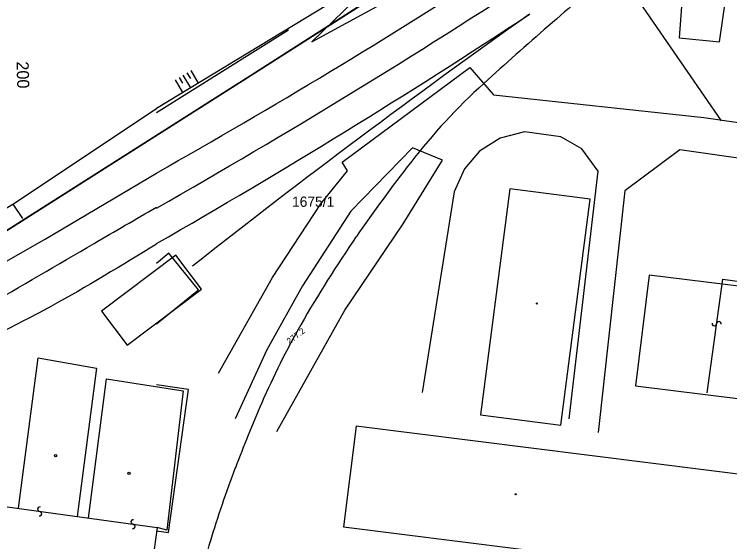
# Model space of a CAD drawing. Extents: x -469926 to -462499, y -1098642 to -1092733.
# Drawn here: x -463423.4 to -463305.5, y -1094184.3 to -1094097.3 of the extents above; entities that cross this region are included whole.
import ezdxf

# ---------------------------------------------------------------- set-up
doc = ezdxf.new("R2010")
doc.units = 0
for name, color, linetype in [('Vrstva 1', 7, 'Continuous'), ('Vrstva 11', 7, 'Continuous'), ('Vrstva 12', 7, 'Continuous'), ('Vrstva 13', 7, 'Continuous'), ('Vrstva 14', 7, 'Continuous'), ('Vrstva 48', 7, 'Continuous'), ('Vrstva 50', 7, 'Continuous'), ('Vrstva 51', 7, 'Continuous'), ('Vrstva 55', 7, 'Continuous'), ('Vrstva 62', 7, 'Continuous'), ('Vrstva 7', 7, 'Continuous')]:
    doc.layers.add(name, color=color, linetype=linetype)

msp = doc.modelspace()

# ---------------------------------------------------------------- linework, layer by layer
at = {"layer": 'Vrstva 1'}
for p, q in [((-463384.44, -1094107.38), (-463304.84, -1094056.41)), ((-463477.59, -1094166.56), (-463384.44, -1094107.38)), ((-463396.8, -1094137), (-463409.06, -1094146.23)), ((-463392.55, -1094142.64), (-463396.8, -1094137)), ((-463309.17, -1094159.72), (-463306.63, -1094140.99)), ((-463306.63, -1094140.99), (-463221.85, -1094152.52)), ((-463404.81, -1094151.87), (-463392.55, -1094142.64)), ((-463409.06, -1094146.23), (-463404.81, -1094151.87)), ((-463422.77, -1094178.76), (-463419.52, -1094153.92)), ((-463419.52, -1094153.92), (-463409.89, -1094155.67)), ((-463409.89, -1094155.67), (-463413.06, -1094180.11)), ((-463411.19, -1094180.38), (-463408.26, -1094157.41)), ((-463408.26, -1094157.41), (-463395.6, -1094159.38)), ((-463395.6, -1094159.38), (-463398.27, -1094182.38)), ((-463462.72, -1094173.2), (-463399.89, -1094181.95)), ((-463399.89, -1094181.95), (-463401.29, -1094192.02)), ((-463398.27, -1094182.38), (-463399.89, -1094181.95))]:
    msp.add_line(p, q, dxfattribs=at)
msp.add_lwpolyline([(-463484.99, -1094172.5), (-463460.18, -1094158.3), (-463441.73, -1094147.7), (-463418.47, -1094134.4), (-463400, -1094123.46)], dxfattribs=at)
for centre, radius, start, end in [((-463948.06, -1093152.33), 1115.1, 299.43851, 302.84828), ((-462900.17, -1094599.42), 663.03, 129.79522, 132.25596), ((-463983.29, -1093104.27), 1179.32, 299.64319, 303.25431), ((-463970.91, -1093137.66), 1149.26, 299.78649, 303.38619), ((-462573.5, -1095177.65), 1323.8, 125.30161, 128.30507), ((-463276.88, -1094184.78), 102.82, 132.256, 142.1563), ((-463153.41, -1094280.7), 259.17, 142.1563, 145.5126), ((-463190.65, -1094255.12), 214, 145.5126, 150.1193), ((-463267.65, -1094210.87), 125.18, 150.1193, 156.715), ((-463124.95, -1094272.29), 280.54, 156.715, 159.0767), ((-463217.06, -1094237.07), 181.93, 159.0767, 163.1296), ((-463246.4, -1094228.17), 151.27, 163.1296, 167.2447)]:
    msp.add_arc(centre, radius, start, end, dxfattribs=at)
for points in [[(-463450.23, -1094158.02), (-463428.41, -1094145.61), (-463410.28, -1094135.06), (-463400, -1094129.09)], [(-463400, -1094135.18), (-463417.39, -1094145.45), (-463435.92, -1094154.46), (-463449.28, -1094159.94)]]:
    msp.add_spline(points, degree=3, dxfattribs=at)
at = {"layer": 'Vrstva 11'}
msp.add_lwpolyline([(-462825.92, -1093810.65), (-462891.33, -1093837.92), (-462920.92, -1093850.65), (-462957.04, -1093869.44), (-463025.15, -1093908.47), (-463025.15, -1093908.47), (-463025.15, -1093908.47), (-463074.5, -1093937.68), (-463080.95, -1093927.76), (-463080.95, -1093927.76), (-463209.62, -1093998.96), (-463213.92, -1093998.96), (-463220.26, -1094002.74), (-463223.3, -1094004.26), (-463224.57, -1094007.3), (-463251.18, -1094022.26), (-463251.18, -1094022.26), (-463304.84, -1094056.41), (-463304.84, -1094056.41), (-463384.44, -1094107.38), (-463477.59, -1094166.56), (-463491.54, -1094172.65), (-463497.62, -1094173.66), (-463534.37, -1094196.99)], dxfattribs=at)
at = {"layer": 'Vrstva 12'}
msp.add_lwpolyline([(-463400, -1094113.45), (-463378.23, -1094099.85)], dxfattribs=at)
at = {"layer": 'Vrstva 13'}
for points in [[(-463389.75, -1094156.48), (-463380.86, -1094140.69), (-463372.89, -1094128.53), (-463368.49, -1094123.07), (-463369.38, -1094121.67), (-463348.35, -1094106.05), (-463344.4, -1094110.54), (-463309.72, -1094114.29), (-463269.34, -1094120.14), (-463222.12, -1094127.39), (-463184.57, -1094132.47)], [(-463331.96, -1094163.99), (-463327.17, -1094123.17), (-463329.87, -1094119.46), (-463333.31, -1094117.5), (-463339.33, -1094116.64), (-463343.34, -1094117.7), (-463346.74, -1094119.87), (-463349.2, -1094122.77), (-463350.91, -1094126.55), (-463356.2, -1094159.66)], [(-463380.15, -1094166.08), (-463368.96, -1094146.1), (-463359.32, -1094131.86), (-463352.82, -1094121.34), (-463357.78, -1094119.31), (-463367.93, -1094129.73), (-463375.92, -1094142.06), (-463381.8, -1094152.61), (-463387, -1094164.01)], [(-463184.84, -1094138.48), (-463227.45, -1094132.77), (-463269.77, -1094125.89), (-463313.72, -1094119.62), (-463322.76, -1094126.39), (-463327.17, -1094166.26)]]:
    msp.add_lwpolyline(points, dxfattribs=at)
at = {"layer": 'Vrstva 14'}
for points in [[(-463346.55, -1094163.35), (-463333.32, -1094165.06), (-463328.5, -1094127.79), (-463341.73, -1094126.08)], [(-463237.73, -1094168.58), (-463235.51, -1094150.52), (-463318.78, -1094140.31), (-463321.02, -1094158.57), (-463297.46, -1094161.46), (-463290.89, -1094162.06)], [(-463301.84, -1094190.29), (-463299.75, -1094173.67), (-463367.09, -1094165.21), (-463369.18, -1094181.82)]]:
    msp.add_lwpolyline(points, close=True, dxfattribs=at)
for points in [[(-463400, -1094148.33), (-463393.07, -1094142.7), (-463397.95, -1094136.7), (-463400, -1094138.37)], [(-463400, -1094182.47), (-463397.99, -1094182.75), (-463394.71, -1094159.15), (-463400, -1094158.42)]]:
    msp.add_lwpolyline(points, dxfattribs=at)
for centre in [(-463416.63, -1094170.09), (-463404.52, -1094173)]:
    msp.add_circle(centre, 0.175, dxfattribs=at)
at = {"layer": 'Vrstva 48'}
for p, q in [((-463394.35, -1094106.56), (-463393.11, -1094108.61)), ((-463396.25, -1094107.69), (-463395.69, -1094108.62)), ((-463395.63, -1094107.33), (-463394.4, -1094109.39)), ((-463394.97, -1094106.93), (-463394.41, -1094107.86)), ((-463396.92, -1094108.1), (-463395.68, -1094110.17))]:
    msp.add_line(p, q, dxfattribs=at)
at = {"layer": 'Vrstva 51'}
for centre, radius, start, end in [((-463308, -1094148.29), 0.376, 169.3404, 355.6515), ((-463307.25, -1094148.34), 0.377, 348.6643, 176.3275), ((-463419.22, -1094178.91), 0.376, 79.1304, 265.4415), ((-463419.28, -1094179.66), 0.377, 258.4543, 86.1175), ((-463403.83, -1094181.02), 0.376, 79.1304, 265.4415), ((-463403.89, -1094181.77), 0.377, 258.4543, 86.1175)]:
    msp.add_arc(centre, radius, start, end, dxfattribs=at)
at = {"layer": 'Vrstva 55'}
msp.add_line((-463340.91, -1094065.32), (-463306.88, -1094114.85), dxfattribs=at)
for points in [[(-463306.1, -1094094.55), (-463313.26, -1094093.72), (-463313.82, -1094101.17), (-463307.14, -1094101.83)], [(-463346.55, -1094163.35), (-463333.32, -1094165.06), (-463328.5, -1094127.79), (-463341.73, -1094126.08)], [(-463237.73, -1094168.58), (-463235.51, -1094150.52), (-463318.78, -1094140.31), (-463321.02, -1094158.57), (-463297.46, -1094161.46), (-463290.89, -1094162.06)], [(-463301.84, -1094190.29), (-463299.75, -1094173.67), (-463367.09, -1094165.21), (-463369.18, -1094181.82)]]:
    msp.add_lwpolyline(points, close=True, dxfattribs=at)
for points in [[(-463389.75, -1094156.48), (-463380.86, -1094140.69), (-463372.89, -1094128.53), (-463368.49, -1094123.07), (-463369.38, -1094121.67), (-463348.35, -1094106.05), (-463344.4, -1094110.54), (-463309.72, -1094114.29), (-463269.34, -1094120.14), (-463222.12, -1094127.39), (-463184.57, -1094132.47)], [(-463542.53, -1094203.89), (-463529.78, -1094194.9), (-463512.22, -1094182.96), (-463486.95, -1094166.22), (-463475.58, -1094161.63), (-463450.9, -1094146.76), (-463431.41, -1094133.31), (-463428.39, -1094131.38), (-463423.68, -1094128.57), (-463400, -1094112.79)], [(-463331.96, -1094163.99), (-463327.17, -1094123.17), (-463329.87, -1094119.46), (-463333.31, -1094117.5), (-463339.33, -1094116.64), (-463343.34, -1094117.7), (-463346.74, -1094119.87), (-463349.2, -1094122.77), (-463350.91, -1094126.55), (-463356.2, -1094159.66)], [(-463184.84, -1094138.48), (-463227.45, -1094132.77), (-463269.77, -1094125.89), (-463313.72, -1094119.62), (-463322.76, -1094126.39), (-463327.17, -1094166.26)], [(-463400, -1094148.33), (-463393.07, -1094142.7), (-463397.95, -1094136.7), (-463400, -1094138.36)], [(-463400, -1094182.47), (-463397.99, -1094182.75), (-463394.71, -1094159.15), (-463400, -1094158.42)]]:
    msp.add_lwpolyline(points, dxfattribs=at)
for centre in [(-463337.27, -1094144.98), (-463340.76, -1094176.45)]:
    msp.add_circle(centre, 0.0873, dxfattribs=at)
for centre, radius, start, end in [((-463948.06, -1093152.33), 1115.1, 299.43851, 302.84828), ((-462900.17, -1094599.42), 663.03, 129.79522, 132.25596), ((-463983.29, -1093104.27), 1179.32, 299.64336, 303.25431), ((-463970.91, -1093137.66), 1149.26, 299.78649, 303.38619), ((-463276.88, -1094184.78), 102.82, 132.256, 142.1563), ((-463153.41, -1094280.7), 259.17, 142.1563, 145.5126), ((-463983.29, -1093104.27), 1179.32, 299.64319, 299.64336), ((-463190.65, -1094255.12), 214, 145.5126, 150.1193), ((-463267.65, -1094210.87), 125.18, 150.1193, 156.715), ((-463124.95, -1094272.29), 280.54, 156.715, 159.0767), ((-463217.06, -1094237.07), 181.93, 159.0767, 163.1296), ((-463246.4, -1094228.17), 151.27, 163.1296, 167.2447)]:
    msp.add_arc(centre, radius, start, end, dxfattribs=at)
at = {"layer": 'Vrstva 62'}
msp.add_line((-463423.68, -1094128.57), (-463422.08, -1094130.95), dxfattribs=at)
for points in [[(-463341.88, -1094067.24), (-463342.72, -1094072.73), (-463345.84, -1094076.64), (-463350.53, -1094081.44), (-463371.68, -1094095.64), (-463400, -1094112.79)], [(-463542.53, -1094203.89), (-463529.78, -1094194.9), (-463512.22, -1094182.96), (-463486.95, -1094166.22), (-463475.58, -1094161.63), (-463450.9, -1094146.76), (-463431.41, -1094133.31), (-463428.39, -1094131.38), (-463423.68, -1094128.57), (-463400, -1094112.79)]]:
    msp.add_lwpolyline(points, dxfattribs=at)
for points in [[(-463374.39, -1094101.82), (-463356.79, -1094092.21), (-463342.27, -1094082.96), (-463341.27, -1094079.48), (-463357.41, -1094089.42), (-463367.32, -1094094.97)], [(-463306.1, -1094094.55), (-463313.26, -1094093.72), (-463313.82, -1094101.17), (-463307.14, -1094101.83)]]:
    msp.add_lwpolyline(points, close=True, dxfattribs=at)
at = {"layer": 'Vrstva 7'}
msp.add_line((-463340.91, -1094065.32), (-463306.88, -1094114.85), dxfattribs=at)

# ---------------------------------------------------------------- texts
at = {"layer": 'Vrstva 50'}
msp.add_text('1675/1', height=1.7, dxfattribs=at).set_placement((-463377.64, -1094129.03))
at = {"layer": 'Vrstva 55'}
msp.add_text('277.2', height=1, rotation=37.1341, dxfattribs=at).set_placement((-463378.06, -1094151.74))
at = {"layer": 'Vrstva 7'}
msp.add_text('200', height=2, rotation=271.7299, dxfattribs=at).set_placement((-463423.08, -1094105.07))

doc.saveas('drawing.dxf')
